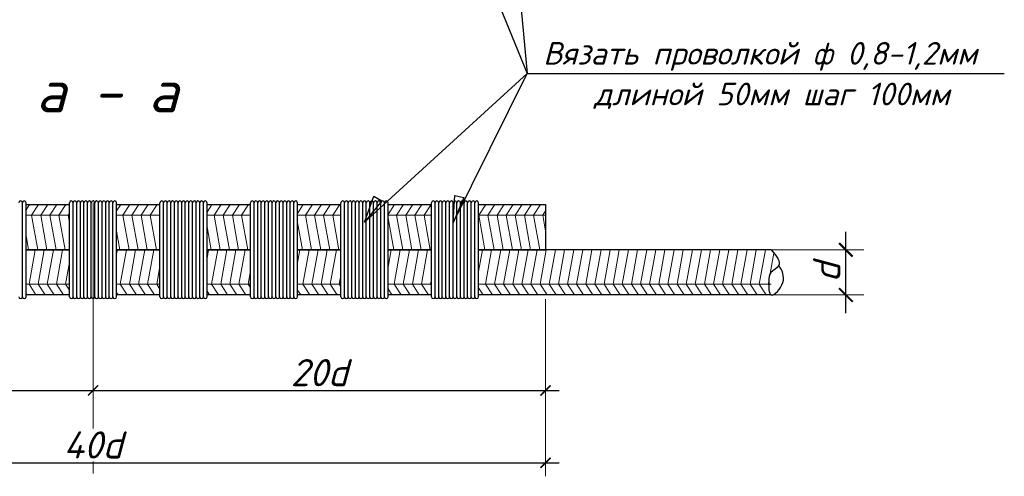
# Model space of a CAD drawing. Header units: millimetres. Extents: x -33345 to 4712671, y -3392 to 121473.
# Tile 644 of 656: x 3322963 to 3329253, y 53524 to 56445. Entities that reach past the tile are written whole.
import ezdxf

# ---------------------------------------------------------------- set-up
doc = ezdxf.new("R2010")
doc.units = ezdxf.units.MM
doc.linetypes.add('ACAD_ISO04W100', pattern=[30, 24, -3, 0, -3])
doc.layers.add('размеры КЖ', color=7, linetype='Continuous')
doc.layers.add('Размеры1', color=252, linetype='Continuous', lineweight=15)
doc.styles.add('GOST 2.304', font='isocpeui.ttf')
doc.styles.add('ISOCPEUR', font='isocpeui.ttf', dxfattribs={"height": 300})
doc.dimstyles.new('SPDS$0', dxfattribs={"dimscale": 100, "dimtxt": 2.5, "dimasz": 1.5, "dimexe": 2, "dimexo": 0.625, "dimtad": 1, "dimdec": 0, "dimtxsty": 'GOST 2.304', "dimblk": '*U113', "dimcen": 0, "dimdle": 2, "dimclre": 256, "dimaunit": 1, "dimazin": 0, "dimtfac": 1, "dimtdec": 0, "dimtmove": 1, "dimatfit": 3, "dimfxl": 0.18, "dimtfill": 1, "dimtolj": 1, "dimtzin": 0, "dimlwe": -1, "dimarcsym": 0})

# ---------------------------------------------------------------- blocks, each defined once
blk = doc.blocks.new('_ArchTick')
at = {"color": 0, "linetype": 'ByBlock', "const_width": 0.15}
blk.add_lwpolyline([(-0.5, -0.5), (0.5, 0.5)], dxfattribs=at)
blk = doc.blocks.new('*D310')
at = {"layer": 'Defpoints', "color": 0, "ltscale": 100, "transparency": 16777216}
for p in [(-49983258, 22682503), (-49982253, 22682503), (-49983258, 22682003)]:
    blk.add_point(p, dxfattribs=at)
at = {"layer": 'Размеры1', "color": 0, "linetype": 'Continuous', "lineweight": -2, "ltscale": 100, "transparency": 16777216}
blk.add_line((-49982253, 22681803), (-49982253, 22682703), dxfattribs=at)
at = {"layer": 'Размеры1', "linetype": 'Continuous', "ltscale": 100, "transparency": 16777216}
for p, q in [((-49983196, 22682503), (-49982053, 22682503)), ((-49983196, 22682003), (-49982053, 22682003))]:
    blk.add_line(p, q, dxfattribs=at)
at = {"layer": 'Размеры1', "color": 0, "ltscale": 100, "transparency": 16777216, "insert": (-49982465, 22682253), "char_height": 300, "attachment_point": 5, "rotation": 90, "style": 'ISOCPEUR', "bg_fill": 3, "box_fill_scale": 1.1, "bg_fill_color": 256, "bg_fill_true_color": 13158600, "bg_fill_transparency": 0}
blk.add_mtext('\\A1;d', dxfattribs=at)
at = {"layer": 'Размеры1', "color": 0, "lineweight": -2, "ltscale": 100, "transparency": 16777216, "xscale": 150, "yscale": 150, "zscale": 150}
for p, rotation in [((-49982253, 22682503), 90), ((-49982253, 22682003), 270)]:
    blk.add_blockref('_ArchTick', p, dxfattribs=dict(at, rotation=rotation))
blk = doc.blocks.new('*U113')
at = {"color": 0, "linetype": 'ByBlock', "const_width": 0.15}
blk.add_lwpolyline([(-0.5, -0.5), (0.5, 0.5)], dxfattribs=at)
blk = doc.blocks.new('*D311')
at = {"layer": 'Defpoints', "color": 0, "ltscale": 100, "transparency": 16777216}
for p in [(-49995572, 22682003), (-49990572, 22682003), (-49990572, 22680947)]:
    blk.add_point(p, dxfattribs=at)
at = {"layer": 'Размеры1', "ltscale": 100, "transparency": 16777216}
for p, q in [((-49995572, 22681956), (-49995572, 22680797)), ((-49990572, 22681956), (-49990572, 22680797))]:
    blk.add_line(p, q, dxfattribs=at)
at = {"layer": 'Размеры1', "color": 0, "lineweight": -2, "ltscale": 100, "transparency": 16777216}
blk.add_line((-49995722, 22680947), (-49990422, 22680947), dxfattribs=at)
at = {"layer": 'Размеры1', "color": 0, "lineweight": -2, "ltscale": 100, "transparency": 16777216, "xscale": 112.5, "yscale": 112.5, "zscale": 112.5, "rotation": 180}
blk.add_blockref('_ArchTick', (-49995572, 22680947), dxfattribs=at)
at = {"layer": 'Размеры1', "color": 0, "lineweight": -2, "ltscale": 100, "transparency": 16777216, "xscale": 112.5, "yscale": 112.5, "zscale": 112.5}
blk.add_blockref('_ArchTick', (-49990572, 22680947), dxfattribs=at)
at = {"layer": 'Размеры1', "color": 0, "lineweight": 0, "ltscale": 100, "transparency": 16777216, "insert": (-49993072, 22681144), "char_height": 300, "attachment_point": 5, "style": 'ISOCPEUR', "bg_fill": 3, "box_fill_scale": 1.1, "bg_fill_color": 256, "bg_fill_true_color": 13158600, "bg_fill_transparency": 0}
blk.add_mtext('\\A1;2{\\fISOCPEUR|b0|i1|c186|p34;0d}', dxfattribs=at)
blk = doc.blocks.new('*D312')
at = {"layer": 'Defpoints', "color": 0, "ltscale": 100, "transparency": 16777216}
for p in [(-49985572, 22681703), (-49995572, 22681203), (-49985572, 22680147)]:
    blk.add_point(p, dxfattribs=at)
at = {"layer": 'Размеры1', "ltscale": 100, "transparency": 16777216}
for p, q in [((-49985572, 22681656), (-49985572, 22679997)), ((-49995572, 22681156), (-49995572, 22679997))]:
    blk.add_line(p, q, dxfattribs=at)
at = {"layer": 'Размеры1', "color": 0, "lineweight": -2, "ltscale": 100, "transparency": 16777216}
blk.add_line((-49995722, 22680147), (-49985422, 22680147), dxfattribs=at)
at = {"layer": 'Размеры1', "color": 0, "lineweight": -2, "ltscale": 100, "transparency": 16777216, "xscale": 112.5, "yscale": 112.5, "zscale": 112.5, "rotation": 180}
blk.add_blockref('_ArchTick', (-49995572, 22680147), dxfattribs=at)
at = {"layer": 'Размеры1', "color": 0, "lineweight": -2, "ltscale": 100, "transparency": 16777216, "xscale": 112.5, "yscale": 112.5, "zscale": 112.5}
blk.add_blockref('_ArchTick', (-49985572, 22680147), dxfattribs=at)
at = {"layer": 'Размеры1', "color": 0, "lineweight": 0, "ltscale": 100, "transparency": 16777216, "insert": (-49990572, 22680344), "char_height": 300, "attachment_point": 5, "style": 'ISOCPEUR', "bg_fill": 3, "box_fill_scale": 1.1, "bg_fill_color": 256, "bg_fill_true_color": 13158600, "bg_fill_transparency": 0}
blk.add_mtext('\\A1;40d', dxfattribs=at)
blk = doc.blocks.new('*D313')
at = {"layer": 'Defpoints', "color": 0, "ltscale": 100, "transparency": 16777216}
for p in [(-49990572, 22682003), (-49985572, 22682003), (-49985572, 22680947)]:
    blk.add_point(p, dxfattribs=at)
at = {"layer": 'Размеры1', "ltscale": 100, "transparency": 16777216}
for p, q in [((-49990572, 22681956), (-49990572, 22680797)), ((-49985572, 22681956), (-49985572, 22680797))]:
    blk.add_line(p, q, dxfattribs=at)
at = {"layer": 'Размеры1', "color": 0, "lineweight": -2, "ltscale": 100, "transparency": 16777216}
blk.add_line((-49990722, 22680947), (-49985422, 22680947), dxfattribs=at)
at = {"layer": 'Размеры1', "color": 0, "lineweight": -2, "ltscale": 100, "transparency": 16777216, "xscale": 112.5, "yscale": 112.5, "zscale": 112.5, "rotation": 180}
blk.add_blockref('_ArchTick', (-49990572, 22680947), dxfattribs=at)
at = {"layer": 'Размеры1', "color": 0, "lineweight": -2, "ltscale": 100, "transparency": 16777216, "xscale": 112.5, "yscale": 112.5, "zscale": 112.5}
blk.add_blockref('_ArchTick', (-49985572, 22680947), dxfattribs=at)
at = {"layer": 'Размеры1', "color": 0, "lineweight": 0, "ltscale": 100, "transparency": 16777216, "insert": (-49988072, 22681144), "char_height": 300, "attachment_point": 5, "style": 'ISOCPEUR', "bg_fill": 3, "box_fill_scale": 1.1, "bg_fill_color": 256, "bg_fill_true_color": 13158600, "bg_fill_transparency": 0}
blk.add_mtext('\\A1;2{\\fISOCPEUR|b0|i1|c186|p34;0d}', dxfattribs=at)
blk = doc.blocks.new('jsd')
at = {"color": 250, "lineweight": 25, "ltscale": 100}
for p, q in [((-49987572.3, 22682808.4), (-49987467.6, 22683094.5)), ((-49987467.6, 22683094.5), (-49987380.2, 22683044.9)), ((-49986592.3, 22682799.6), (-49986572.8, 22683103.6)), ((-49986474.9, 22683080.7), (-49986592.3, 22682799.6)), ((-49986572.8, 22683103.6), (-49986474.9, 22683080.7)), ((-49987380.2, 22683044.9), (-49987572.3, 22682808.4))]:
    blk.add_line(p, q, dxfattribs=at)
at = {"color": 250, "ltscale": 15}
for p, q in [((-49991312.3, 22683003.4), (-49991312.3, 22683023.4)), ((-49990312.3, 22683003.4), (-49990312.3, 22683023.4)), ((-49989312.3, 22683003.4), (-49989312.3, 22683023.4)), ((-49988312.3, 22683003.4), (-49988312.3, 22683023.4)), ((-49987312.3, 22683003.4), (-49987312.3, 22683023.4)), ((-49986312.3, 22683003.4), (-49986312.3, 22683023.4))]:
    blk.add_line(p, q, dxfattribs=at)
at = {"color": 250, "linetype": 'ACAD_ISO04W100', "lineweight": 9, "ltscale": 60}
blk.add_line((-49990572.3, 22680028.9), (-49990572.3, 22683023.4), dxfattribs=at)
at = {"color": 250, "lineweight": 25, "ltscale": 100}
for points in [[(-49987062.4, 22687612.4), (-49985776.4, 22684451.4)], [(-49986042.4, 22687342.4), (-49985776.4, 22684451.4)], [(-49987572.3, 22682808.4), (-49985776.4, 22684451.4)], [(-49986592.3, 22682799.6), (-49985776.4, 22684451.4)], [(-49985776.4, 22684451.4), (-49980502.4, 22684451.4)]]:
    blk.add_lwpolyline(points, dxfattribs=at)
at = {"color": 250, "ltscale": 15}
for centre in [(-49991372.3, 22683023.4), (-49991332.3, 22683023.4), (-49990812.3, 22683023.4), (-49990772.3, 22683023.4), (-49990732.3, 22683023.4), (-49990692.3, 22683023.4), (-49990652.3, 22683023.4), (-49990612.3, 22683023.4), (-49990572.3, 22683023.4), (-49990532.3, 22683023.4), (-49990492.3, 22683023.4), (-49990452.3, 22683023.4), (-49990412.3, 22683023.4), (-49990372.3, 22683023.4), (-49990332.3, 22683023.4), (-49989812.3, 22683023.4), (-49989772.3, 22683023.4), (-49989732.3, 22683023.4), (-49989692.3, 22683023.4), (-49989652.3, 22683023.4), (-49989612.3, 22683023.4), (-49989572.3, 22683023.4), (-49989532.3, 22683023.4), (-49989492.3, 22683023.4), (-49989452.3, 22683023.4), (-49989412.3, 22683023.4), (-49989372.3, 22683023.4), (-49989332.3, 22683023.4), (-49988812.3, 22683023.4), (-49988772.3, 22683023.4), (-49988732.3, 22683023.4), (-49988692.3, 22683023.4), (-49988652.3, 22683023.4), (-49988612.3, 22683023.4), (-49988572.3, 22683023.4), (-49988532.3, 22683023.4), (-49988492.3, 22683023.4), (-49988452.3, 22683023.4), (-49988412.3, 22683023.4), (-49988372.3, 22683023.4), (-49988332.3, 22683023.4), (-49987812.3, 22683023.4), (-49987772.3, 22683023.4), (-49987732.3, 22683023.4), (-49987692.3, 22683023.4), (-49987652.3, 22683023.4), (-49987612.3, 22683023.4), (-49987572.3, 22683023.4), (-49987532.3, 22683023.4), (-49987492.3, 22683023.4), (-49987452.3, 22683023.4), (-49987412.3, 22683023.4), (-49987372.3, 22683023.4), (-49987332.3, 22683023.4), (-49986812.3, 22683023.4), (-49986772.3, 22683023.4), (-49986732.3, 22683023.4), (-49986692.3, 22683023.4), (-49986652.3, 22683023.4), (-49986612.3, 22683023.4), (-49986572.3, 22683023.4), (-49986532.3, 22683023.4), (-49986492.3, 22683023.4), (-49986452.3, 22683023.4), (-49986412.3, 22683023.4), (-49986372.3, 22683023.4), (-49986332.3, 22683023.4)]:
    blk.add_arc(centre, 20, 0, 180, dxfattribs=at)
at = {"layer": 'размеры КЖ', "color": 250, "lineweight": 30}
for p, q in [((-49991312.3, 22683003.4), (-49990832.3, 22683003.4)), ((-49990312.3, 22683003.4), (-49989832.3, 22683003.4)), ((-49989312.3, 22683003.4), (-49988832.3, 22683003.4)), ((-49988312.3, 22683003.4), (-49987832.3, 22683003.4)), ((-49987312.3, 22683003.4), (-49986832.3, 22683003.4)), ((-49986312.3, 22683003.4), (-49985572.3, 22683003.4)), ((-49985572.3, 22683003.4), (-49985572.3, 22682503.4)), ((-49991312.3, 22682503.4), (-49990832.3, 22682503.4)), ((-49990832.3, 22682503.4), (-49991312.3, 22682503.4)), ((-49990312.3, 22682503.4), (-49989832.3, 22682503.4)), ((-49989832.3, 22682503.4), (-49990312.3, 22682503.4)), ((-49989312.3, 22682503.4), (-49988832.3, 22682503.4)), ((-49988832.3, 22682503.4), (-49989312.3, 22682503.4)), ((-49988312.3, 22682503.4), (-49987832.3, 22682503.4)), ((-49987832.3, 22682503.4), (-49988312.3, 22682503.4)), ((-49987312.3, 22682503.4), (-49986832.3, 22682503.4)), ((-49986832.3, 22682503.4), (-49987312.3, 22682503.4)), ((-49986312.3, 22682503.4), (-49985572.3, 22682503.4)), ((-49983079.2, 22682503.4), (-49986312.3, 22682503.4)), ((-49990832.3, 22682003.4), (-49991312.3, 22682003.4)), ((-49989832.3, 22682003.4), (-49990312.3, 22682003.4)), ((-49988832.3, 22682003.4), (-49989312.3, 22682003.4)), ((-49987832.3, 22682003.4), (-49988312.3, 22682003.4)), ((-49986832.3, 22682003.4), (-49987312.3, 22682003.4)), ((-49983079.2, 22682003.4), (-49986312.3, 22682003.4))]:
    blk.add_line(p, q, dxfattribs=at)
at = {"layer": 'размеры КЖ', "color": 250, "lineweight": 15}
for p, q in [((-49991312.3, 22682945.6), (-49991274.9, 22683003.4)), ((-49991251.2, 22682884.3), (-49991174, 22683003.4)), ((-49991150.3, 22682884.3), (-49991073.2, 22683003.4)), ((-49991049.5, 22682884.3), (-49990972.3, 22683003.4)), ((-49990948.6, 22682884.3), (-49990871.5, 22683003.4)), ((-49990312.3, 22682932.4), (-49990266.4, 22683003.4)), ((-49990242.6, 22682884.3), (-49990165.5, 22683003.4)), ((-49990141.8, 22682884.3), (-49990064.7, 22683003.4)), ((-49990040.9, 22682884.3), (-49989963.8, 22683003.4)), ((-49989940.1, 22682884.3), (-49989862.9, 22683003.4)), ((-49989312.3, 22682919.3), (-49989257.8, 22683003.4)), ((-49989234.1, 22682884.3), (-49989157, 22683003.4)), ((-49989133.2, 22682884.3), (-49989056.1, 22683003.4)), ((-49989032.4, 22682884.3), (-49988955.3, 22683003.4)), ((-49988931.5, 22682884.3), (-49988854.4, 22683003.4)), ((-49988312.3, 22682906.1), (-49988249.3, 22683003.4)), ((-49988225.6, 22682884.3), (-49988148.4, 22683003.4)), ((-49988124.7, 22682884.3), (-49988047.6, 22683003.4)), ((-49988023.9, 22682884.3), (-49987946.7, 22683003.4)), ((-49987923, 22682884.3), (-49987845.9, 22683003.4)), ((-49987312.3, 22682892.9), (-49987240.8, 22683003.4)), ((-49987217, 22682884.3), (-49987139.9, 22683003.4)), ((-49987116.2, 22682884.3), (-49987039.1, 22683003.4)), ((-49987015.3, 22682884.3), (-49986938.2, 22683003.4)), ((-49986914.5, 22682884.3), (-49986837.4, 22683003.4)), ((-49986309.4, 22682884.3), (-49986232.2, 22683003.4)), ((-49986208.5, 22682884.3), (-49986131.4, 22683003.4)), ((-49986107.7, 22682884.3), (-49986030.5, 22683003.4)), ((-49986006.8, 22682884.3), (-49985929.7, 22683003.4)), ((-49985905.9, 22682884.3), (-49985828.8, 22683003.4)), ((-49985805.1, 22682884.3), (-49985728, 22683003.4)), ((-49985704.2, 22682884.3), (-49985627.1, 22683003.4)), ((-49990832.3, 22682884.3), (-49991312.3, 22682884.3)), ((-49991251.2, 22682884.3), (-49991182.8, 22682503.4)), ((-49991150.3, 22682884.3), (-49991082, 22682503.4)), ((-49991049.5, 22682884.3), (-49990981.1, 22682503.4)), ((-49990948.6, 22682884.3), (-49990880.3, 22682503.4)), ((-49990847.7, 22682884.3), (-49990832.3, 22682908.1)), ((-49990847.7, 22682884.3), (-49990832.3, 22682798.1)), ((-49989832.3, 22682884.3), (-49990312.3, 22682884.3)), ((-49990242.6, 22682884.3), (-49990174.3, 22682503.4)), ((-49990141.8, 22682884.3), (-49990073.4, 22682503.4)), ((-49990040.9, 22682884.3), (-49989972.6, 22682503.4)), ((-49989940.1, 22682884.3), (-49989871.7, 22682503.4)), ((-49989839.2, 22682884.3), (-49989832.3, 22682895)), ((-49989839.2, 22682884.3), (-49989832.3, 22682845.6)), ((-49988832.3, 22682884.3), (-49989312.3, 22682884.3)), ((-49989234.1, 22682884.3), (-49989165.8, 22682503.4)), ((-49989133.2, 22682884.3), (-49989064.9, 22682503.4)), ((-49989032.4, 22682884.3), (-49988964, 22682503.4)), ((-49988931.5, 22682884.3), (-49988863.2, 22682503.4)), ((-49987832.3, 22682884.3), (-49988312.3, 22682884.3)), ((-49988225.6, 22682884.3), (-49988157.2, 22682503.4)), ((-49988124.7, 22682884.3), (-49988056.4, 22682503.4)), ((-49988023.9, 22682884.3), (-49987955.5, 22682503.4)), ((-49987923, 22682884.3), (-49987854.7, 22682503.4)), ((-49986832.3, 22682884.3), (-49987312.3, 22682884.3)), ((-49987217, 22682884.3), (-49987148.7, 22682503.4)), ((-49987116.2, 22682884.3), (-49987047.8, 22682503.4)), ((-49987015.3, 22682884.3), (-49986947, 22682503.4)), ((-49986914.5, 22682884.3), (-49986846.1, 22682503.4)), ((-49985572.3, 22682884.3), (-49986312.3, 22682884.3)), ((-49986309.4, 22682884.3), (-49986241, 22682503.4)), ((-49986208.5, 22682884.3), (-49986140.2, 22682503.4)), ((-49986107.7, 22682884.3), (-49986039.3, 22682503.4)), ((-49986006.8, 22682884.3), (-49985938.5, 22682503.4)), ((-49985905.9, 22682884.3), (-49985837.6, 22682503.4)), ((-49985805.1, 22682884.3), (-49985736.8, 22682503.4)), ((-49985704.2, 22682884.3), (-49985635.9, 22682503.4)), ((-49985603.4, 22682884.3), (-49985572.3, 22682932.3)), ((-49985603.4, 22682884.3), (-49985572.3, 22682710.9)), ((-49989312.3, 22682757.9), (-49989266.6, 22682503.4)), ((-49988312.3, 22682805.4), (-49988258.1, 22682503.4)), ((-49987312.3, 22682853), (-49987249.5, 22682503.4)), ((-49991312.3, 22682662.8), (-49991283.7, 22682503.4)), ((-49990312.3, 22682710.4), (-49990275.1, 22682503.4)), ((-49991312.3, 22682501.3), (-49991311.9, 22682503.4)), ((-49991279.4, 22682122.4), (-49991211, 22682503.4)), ((-49991178.5, 22682122.4), (-49991110.2, 22682503.4)), ((-49991077.7, 22682122.4), (-49991009.3, 22682503.4)), ((-49990976.8, 22682122.4), (-49990908.5, 22682503.4)), ((-49990312.3, 22682453.7), (-49990303.4, 22682503.4)), ((-49990270.9, 22682122.4), (-49990202.5, 22682503.4)), ((-49990170, 22682122.4), (-49990101.7, 22682503.4)), ((-49990069.2, 22682122.4), (-49990000.8, 22682503.4)), ((-49989968.3, 22682122.4), (-49989900, 22682503.4)), ((-49989312.3, 22682406.2), (-49989294.8, 22682503.4)), ((-49989262.3, 22682122.4), (-49989194, 22682503.4)), ((-49989161.5, 22682122.4), (-49989093.1, 22682503.4)), ((-49989060.6, 22682122.4), (-49988992.3, 22682503.4)), ((-49988959.8, 22682122.4), (-49988891.4, 22682503.4)), ((-49988312.3, 22682358.6), (-49988286.3, 22682503.4)), ((-49988253.8, 22682122.4), (-49988185.5, 22682503.4)), ((-49988152.9, 22682122.4), (-49988084.6, 22682503.4)), ((-49988052.1, 22682122.4), (-49987983.8, 22682503.4)), ((-49987951.2, 22682122.4), (-49987882.9, 22682503.4)), ((-49987312.3, 22682311.1), (-49987277.8, 22682503.4)), ((-49987245.3, 22682122.4), (-49987176.9, 22682503.4)), ((-49987144.4, 22682122.4), (-49987076.1, 22682503.4)), ((-49987043.6, 22682122.4), (-49986975.2, 22682503.4)), ((-49986942.7, 22682122.4), (-49986874.4, 22682503.4)), ((-49986312.3, 22682263.5), (-49986269.3, 22682503.4)), ((-49986236.7, 22682122.4), (-49986168.4, 22682503.4)), ((-49986135.9, 22682122.4), (-49986067.5, 22682503.4)), ((-49986035, 22682122.4), (-49985966.7, 22682503.4)), ((-49985934.2, 22682122.4), (-49985865.8, 22682503.4)), ((-49985833.3, 22682122.4), (-49985765, 22682503.4)), ((-49985732.5, 22682122.4), (-49985664.1, 22682503.4)), ((-49985631.6, 22682122.4), (-49985563.3, 22682503.4)), ((-49985530.8, 22682122.4), (-49985462.4, 22682503.4)), ((-49985429.9, 22682122.4), (-49985361.6, 22682503.4)), ((-49985329.1, 22682122.4), (-49985260.7, 22682503.4)), ((-49985228.2, 22682122.4), (-49985159.9, 22682503.4)), ((-49985127.4, 22682122.4), (-49985059, 22682503.4)), ((-49985026.5, 22682122.4), (-49984958.2, 22682503.4)), ((-49984925.6, 22682122.4), (-49984857.3, 22682503.4)), ((-49984824.8, 22682122.4), (-49984756.5, 22682503.4)), ((-49984723.9, 22682122.4), (-49984655.6, 22682503.4)), ((-49984623.1, 22682122.4), (-49984554.8, 22682503.4)), ((-49984522.2, 22682122.4), (-49984453.9, 22682503.4)), ((-49984421.4, 22682122.4), (-49984353, 22682503.4)), ((-49984320.5, 22682122.4), (-49984252.2, 22682503.4)), ((-49984219.7, 22682122.4), (-49984151.3, 22682503.4)), ((-49984118.8, 22682122.4), (-49984050.5, 22682503.4)), ((-49984018, 22682122.4), (-49983949.6, 22682503.4)), ((-49983917.1, 22682122.4), (-49983848.8, 22682503.4)), ((-49983816.3, 22682122.4), (-49983747.9, 22682503.4)), ((-49983715.4, 22682122.4), (-49983647.1, 22682503.4)), ((-49983614.6, 22682122.4), (-49983546.2, 22682503.4)), ((-49983513.7, 22682122.4), (-49983445.4, 22682503.4)), ((-49983412.9, 22682122.4), (-49983344.5, 22682503.4)), ((-49983312, 22682122.4), (-49983243.7, 22682503.4)), ((-49983211.1, 22682122.4), (-49983142.8, 22682503.4)), ((-49983089.3, 22682239.3), (-49983048.5, 22682466.9)), ((-49990876, 22682122.4), (-49990832.3, 22682366)), ((-49989867.4, 22682122.4), (-49989832.3, 22682318.5)), ((-49988858.9, 22682122.4), (-49988832.3, 22682270.9)), ((-49987850.4, 22682122.4), (-49987832.3, 22682223.4)), ((-49990832.3, 22682122.4), (-49991312.3, 22682122.4)), ((-49991279.4, 22682122.4), (-49991202.3, 22682003.4)), ((-49991178.5, 22682122.4), (-49991101.4, 22682003.4)), ((-49991077.7, 22682122.4), (-49991000.6, 22682003.4)), ((-49990976.8, 22682122.4), (-49990899.7, 22682003.4)), ((-49990876, 22682122.4), (-49990832.3, 22682055)), ((-49989832.3, 22682122.4), (-49990312.3, 22682122.4)), ((-49990270.9, 22682122.4), (-49990193.7, 22682003.4)), ((-49990170, 22682122.4), (-49990092.9, 22682003.4)), ((-49990069.2, 22682122.4), (-49989992, 22682003.4)), ((-49989968.3, 22682122.4), (-49989891.2, 22682003.4)), ((-49989867.4, 22682122.4), (-49989832.3, 22682068.1)), ((-49988832.3, 22682122.4), (-49989312.3, 22682122.4)), ((-49989262.3, 22682122.4), (-49989185.2, 22682003.4)), ((-49989161.5, 22682122.4), (-49989084.4, 22682003.4)), ((-49989060.6, 22682122.4), (-49988983.5, 22682003.4)), ((-49988959.8, 22682122.4), (-49988882.6, 22682003.4)), ((-49988858.9, 22682122.4), (-49988832.3, 22682081.3)), ((-49987832.3, 22682122.4), (-49988312.3, 22682122.4)), ((-49988253.8, 22682122.4), (-49988176.7, 22682003.4)), ((-49988152.9, 22682122.4), (-49988075.8, 22682003.4)), ((-49988052.1, 22682122.4), (-49987975, 22682003.4)), ((-49987951.2, 22682122.4), (-49987874.1, 22682003.4)), ((-49987850.4, 22682122.4), (-49987832.3, 22682094.5)), ((-49986832.3, 22682122.4), (-49987312.3, 22682122.4)), ((-49987245.3, 22682122.4), (-49987168.1, 22682003.4)), ((-49987144.4, 22682122.4), (-49987067.3, 22682003.4)), ((-49987043.6, 22682122.4), (-49986966.4, 22682003.4)), ((-49986942.7, 22682122.4), (-49986865.6, 22682003.4)), ((-49986841.9, 22682122.4), (-49986832.3, 22682175.8)), ((-49986841.9, 22682122.4), (-49986832.3, 22682107.6)), ((-49983079.2, 22682122.4), (-49986312.3, 22682122.4)), ((-49986236.7, 22682122.4), (-49986159.6, 22682003.4)), ((-49986135.9, 22682122.4), (-49986058.8, 22682003.4)), ((-49986035, 22682122.4), (-49985957.9, 22682003.4)), ((-49985934.2, 22682122.4), (-49985857.1, 22682003.4)), ((-49985833.3, 22682122.4), (-49985756.2, 22682003.4)), ((-49985732.5, 22682122.4), (-49985655.4, 22682003.4)), ((-49985631.6, 22682122.4), (-49985554.5, 22682003.4)), ((-49985530.8, 22682122.4), (-49985453.6, 22682003.4)), ((-49985429.9, 22682122.4), (-49985352.8, 22682003.4)), ((-49985329.1, 22682122.4), (-49985251.9, 22682003.4)), ((-49985228.2, 22682122.4), (-49985151.1, 22682003.4)), ((-49985127.4, 22682122.4), (-49985050.2, 22682003.4)), ((-49985026.5, 22682122.4), (-49984949.4, 22682003.4)), ((-49984925.6, 22682122.4), (-49984848.5, 22682003.4)), ((-49984824.8, 22682122.4), (-49984747.7, 22682003.4)), ((-49984723.9, 22682122.4), (-49984646.8, 22682003.4)), ((-49984623.1, 22682122.4), (-49984546, 22682003.4)), ((-49984522.2, 22682122.4), (-49984445.1, 22682003.4)), ((-49984421.4, 22682122.4), (-49984344.3, 22682003.4)), ((-49984320.5, 22682122.4), (-49984243.4, 22682003.4)), ((-49984219.7, 22682122.4), (-49984142.6, 22682003.4)), ((-49984118.8, 22682122.4), (-49984041.7, 22682003.4)), ((-49984018, 22682122.4), (-49983940.9, 22682003.4)), ((-49983917.1, 22682122.4), (-49983840, 22682003.4)), ((-49983816.3, 22682122.4), (-49983739.1, 22682003.4)), ((-49983715.4, 22682122.4), (-49983638.3, 22682003.4)), ((-49983614.6, 22682122.4), (-49983537.4, 22682003.4)), ((-49983513.7, 22682122.4), (-49983436.6, 22682003.4)), ((-49983412.9, 22682122.4), (-49983335.7, 22682003.4)), ((-49983312, 22682122.4), (-49983234.9, 22682003.4)), ((-49983211.1, 22682122.4), (-49983134, 22682003.4)), ((-49983110.3, 22682122.4), (-49983105.2, 22682150.8)), ((-49983110.3, 22682122.4), (-49983105.8, 22682115.5)), ((-49991312.3, 22682017.5), (-49991303.1, 22682003.4)), ((-49990312.3, 22682030.7), (-49990294.6, 22682003.4)), ((-49989312.3, 22682043.8), (-49989286.1, 22682003.4)), ((-49988312.3, 22682057), (-49988277.5, 22682003.4)), ((-49987312.3, 22682070.2), (-49987269, 22682003.4)), ((-49986312.3, 22682083.3), (-49986260.5, 22682003.4))]:
    blk.add_line(p, q, dxfattribs=at)
at = {"layer": 'размеры КЖ', "color": 250, "lineweight": 30}
blk.add_spline([(-49983079.2, 22682503.4), (-49982996, 22682325.3), (-49983080.7, 22682252.2), (-49983105.1, 22682155), (-49983079.2, 22682003.4), (-49982949.8, 22682140.7), (-49982993.5, 22682333.5)], degree=3, dxfattribs=at)
at = {"color": 250, "linetype": 'Continuous', "lineweight": 0, "ltscale": 100, "style": 'ISOCPEUR'}
blk.add_text('а - а', height=466.67, dxfattribs=at).set_placement((-49991201.5, 22684023.9))
at = {"lineweight": 25, "ltscale": 100, "char_height": 250, "attachment_point": 1, "style": 'ISOCPEUR'}
for s, insert, width in [('\\fISOCPEUR|b0|i1|c1|p34;\\W1.0000000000;\\T1.0000000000;\\o\\lВязать проволкой ф 0,8-1,2мм', (-49985597.6, 22684801.4), 5100.568), ('\\fISOCPEUR|b0|i1|c1|p34;\\W1.0000000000;\\T1.0000000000;\\o\\lдлиной 50мм шаг 100мм', (-49985035.3, 22684351.4), 3988.258)]:
    blk.add_mtext(s, dxfattribs=dict(at, insert=insert, width=width))
at = {"layer": 'Размеры1', "color": 250, "ltscale": 100}
dim = blk.add_linear_dim(base=(-49982252.6, 22682503.4), p1=(-49983258.2, 22682003.4), p2=(-49983258.2, 22682503.4), angle=90, text='d', dimstyle='SPDS$0', override={"dimlfac": 1, "dimtxsty": 'ISOCPEUR', "dimblk1": 'ArchTick', "dimblk2": 'ArchTick', "dimsah": 1, "dimfxl": 500, "dimfxlon": 1, "dimtfill": 1, "dimtolj": 1}, dxfattribs=at)
dim.commit()
dim.dimension.update_dxf_attribs({"geometry": '*D310', "text_midpoint": (-49982252.6, 22682253.4), "dimtype": 129})
at = {"layer": 'Размеры1', "color": 250, "lineweight": 0, "ltscale": 100}
dim = blk.add_linear_dim(base=(-49990572.3, 22680947), p1=(-49995572.3, 22682003.4), p2=(-49990572.3, 22682003.4), text='2{\\fISOCPEUR|b0|i1|c186|p34;0d}', dimstyle='SPDS$0', override={"dimscale": 75, "dimlfac": 1, "dimtxsty": 'ISOCPEUR', "dimblk1": 'ArchTick', "dimblk2": 'ArchTick', "dimsah": 1, "dimtolj": 1}, dxfattribs=at)
dim.commit()
dim.dimension.update_dxf_attribs({"geometry": '*D311', "text_midpoint": (-49993072.3, 22681143.9)})
at = {"color": 250, "ltscale": 15}
for p, q in [((-49991352.3, 22681983.4), (-49991352.3, 22683023.4)), ((-49991352.3, 22681983.4), (-49991352.3, 22683023.4)), ((-49991312.3, 22681983.4), (-49991312.3, 22683023.4)), ((-49990832.3, 22681983.4), (-49990832.3, 22683023.4)), ((-49990792.3, 22681983.4), (-49990792.3, 22683023.4)), ((-49990792.3, 22681983.4), (-49990792.3, 22683023.4))]:
    blk.add_line(p, q, dxfattribs=at)
for centre in [(-49991372.3, 22681983.4), (-49991332.3, 22681983.4), (-49990812.3, 22681983.4)]:
    blk.add_arc(centre, 20, 180, 0, dxfattribs=at)
at = {"layer": 'Размеры1', "color": 250, "lineweight": 0, "ltscale": 100}
dim = blk.add_linear_dim(base=(-49985572.3, 22680147), p1=(-49995572.3, 22681203.4), p2=(-49985572.3, 22681703.4), text='40d', dimstyle='SPDS$0', override={"dimscale": 75, "dimlfac": 1, "dimtxsty": 'ISOCPEUR', "dimblk1": 'ArchTick', "dimblk2": 'ArchTick', "dimsah": 1, "dimtolj": 1}, dxfattribs=at)
dim.commit()
dim.dimension.update_dxf_attribs({"geometry": '*D312', "text_midpoint": (-49990572.3, 22680343.9)})
dim = blk.add_linear_dim(base=(-49985572.3, 22680947), p1=(-49990572.3, 22682003.4), p2=(-49985572.3, 22682003.4), text='2{\\fISOCPEUR|b0|i1|c186|p34;0d}', dimstyle='SPDS$0', override={"dimscale": 75, "dimlfac": 1, "dimtxsty": 'ISOCPEUR', "dimblk1": 'ArchTick', "dimblk2": 'ArchTick', "dimsah": 1, "dimtolj": 1}, dxfattribs=at)
dim.commit()
dim.dimension.update_dxf_attribs({"geometry": '*D313', "text_midpoint": (-49988072.3, 22681143.9)})
at = {"color": 250, "ltscale": 15}
for p, q in [((-49990752.3, 22681983.4), (-49990752.3, 22683023.4)), ((-49990752.3, 22681983.4), (-49990752.3, 22683023.4)), ((-49990712.3, 22681983.4), (-49990712.3, 22683023.4)), ((-49990712.3, 22681983.4), (-49990712.3, 22683023.4)), ((-49990672.3, 22681983.4), (-49990672.3, 22683023.4)), ((-49990672.3, 22681983.4), (-49990672.3, 22683023.4)), ((-49990632.3, 22681983.4), (-49990632.3, 22683023.4)), ((-49990632.3, 22681983.4), (-49990632.3, 22683023.4)), ((-49990592.3, 22681983.4), (-49990592.3, 22683023.4)), ((-49990592.3, 22681983.4), (-49990592.3, 22683023.4)), ((-49990552.3, 22681983.4), (-49990552.3, 22683023.4)), ((-49990552.3, 22681983.4), (-49990552.3, 22683023.4)), ((-49990512.3, 22681983.4), (-49990512.3, 22683023.4)), ((-49990512.3, 22681983.4), (-49990512.3, 22683023.4)), ((-49990472.3, 22681983.4), (-49990472.3, 22683023.4)), ((-49990472.3, 22681983.4), (-49990472.3, 22683023.4)), ((-49990432.3, 22681983.4), (-49990432.3, 22683023.4)), ((-49990432.3, 22681983.4), (-49990432.3, 22683023.4)), ((-49990392.3, 22681983.4), (-49990392.3, 22683023.4)), ((-49990392.3, 22681983.4), (-49990392.3, 22683023.4)), ((-49990352.3, 22681983.4), (-49990352.3, 22683023.4)), ((-49990352.3, 22681983.4), (-49990352.3, 22683023.4)), ((-49990312.3, 22681983.4), (-49990312.3, 22683023.4)), ((-49989832.3, 22681983.4), (-49989832.3, 22683023.4)), ((-49989792.3, 22681983.4), (-49989792.3, 22683023.4)), ((-49989792.3, 22681983.4), (-49989792.3, 22683023.4)), ((-49989752.3, 22681983.4), (-49989752.3, 22683023.4)), ((-49989752.3, 22681983.4), (-49989752.3, 22683023.4)), ((-49989712.3, 22681983.4), (-49989712.3, 22683023.4)), ((-49989712.3, 22681983.4), (-49989712.3, 22683023.4)), ((-49989672.3, 22681983.4), (-49989672.3, 22683023.4)), ((-49989672.3, 22681983.4), (-49989672.3, 22683023.4)), ((-49989632.3, 22681983.4), (-49989632.3, 22683023.4)), ((-49989632.3, 22681983.4), (-49989632.3, 22683023.4)), ((-49989592.3, 22681983.4), (-49989592.3, 22683023.4)), ((-49989592.3, 22681983.4), (-49989592.3, 22683023.4)), ((-49989552.3, 22681983.4), (-49989552.3, 22683023.4)), ((-49989552.3, 22681983.4), (-49989552.3, 22683023.4)), ((-49989512.3, 22681983.4), (-49989512.3, 22683023.4)), ((-49989512.3, 22681983.4), (-49989512.3, 22683023.4)), ((-49989472.3, 22681983.4), (-49989472.3, 22683023.4)), ((-49989472.3, 22681983.4), (-49989472.3, 22683023.4)), ((-49989432.3, 22681983.4), (-49989432.3, 22683023.4)), ((-49989432.3, 22681983.4), (-49989432.3, 22683023.4)), ((-49989392.3, 22681983.4), (-49989392.3, 22683023.4)), ((-49989392.3, 22681983.4), (-49989392.3, 22683023.4)), ((-49989352.3, 22681983.4), (-49989352.3, 22683023.4)), ((-49989352.3, 22681983.4), (-49989352.3, 22683023.4)), ((-49989312.3, 22681983.4), (-49989312.3, 22683023.4)), ((-49988832.3, 22681983.4), (-49988832.3, 22683023.4)), ((-49988792.3, 22681983.4), (-49988792.3, 22683023.4)), ((-49988792.3, 22681983.4), (-49988792.3, 22683023.4)), ((-49988752.3, 22681983.4), (-49988752.3, 22683023.4)), ((-49988752.3, 22681983.4), (-49988752.3, 22683023.4)), ((-49988712.3, 22681983.4), (-49988712.3, 22683023.4)), ((-49988712.3, 22681983.4), (-49988712.3, 22683023.4)), ((-49988672.3, 22681983.4), (-49988672.3, 22683023.4)), ((-49988672.3, 22681983.4), (-49988672.3, 22683023.4)), ((-49988632.3, 22681983.4), (-49988632.3, 22683023.4)), ((-49988632.3, 22681983.4), (-49988632.3, 22683023.4)), ((-49988592.3, 22681983.4), (-49988592.3, 22683023.4)), ((-49988592.3, 22681983.4), (-49988592.3, 22683023.4)), ((-49988552.3, 22681983.4), (-49988552.3, 22683023.4)), ((-49988552.3, 22681983.4), (-49988552.3, 22683023.4)), ((-49988512.3, 22681983.4), (-49988512.3, 22683023.4)), ((-49988512.3, 22681983.4), (-49988512.3, 22683023.4)), ((-49988472.3, 22681983.4), (-49988472.3, 22683023.4)), ((-49988472.3, 22681983.4), (-49988472.3, 22683023.4)), ((-49988432.3, 22681983.4), (-49988432.3, 22683023.4)), ((-49988432.3, 22681983.4), (-49988432.3, 22683023.4)), ((-49988392.3, 22681983.4), (-49988392.3, 22683023.4)), ((-49988392.3, 22681983.4), (-49988392.3, 22683023.4)), ((-49988352.3, 22681983.4), (-49988352.3, 22683023.4)), ((-49988352.3, 22681983.4), (-49988352.3, 22683023.4)), ((-49988312.3, 22681983.4), (-49988312.3, 22683023.4)), ((-49987832.3, 22681983.4), (-49987832.3, 22683023.4)), ((-49987792.3, 22681983.4), (-49987792.3, 22683023.4)), ((-49987792.3, 22681983.4), (-49987792.3, 22683023.4)), ((-49987752.3, 22681983.4), (-49987752.3, 22683023.4)), ((-49987752.3, 22681983.4), (-49987752.3, 22683023.4)), ((-49987712.3, 22681983.4), (-49987712.3, 22683023.4)), ((-49987712.3, 22681983.4), (-49987712.3, 22683023.4)), ((-49987672.3, 22681983.4), (-49987672.3, 22683023.4)), ((-49987672.3, 22681983.4), (-49987672.3, 22683023.4)), ((-49987632.3, 22681983.4), (-49987632.3, 22683023.4)), ((-49987632.3, 22681983.4), (-49987632.3, 22683023.4)), ((-49987592.3, 22681983.4), (-49987592.3, 22683023.4)), ((-49987592.3, 22681983.4), (-49987592.3, 22683023.4)), ((-49987552.3, 22681983.4), (-49987552.3, 22683023.4)), ((-49987552.3, 22681983.4), (-49987552.3, 22683023.4)), ((-49987512.3, 22681983.4), (-49987512.3, 22683023.4)), ((-49987512.3, 22681983.4), (-49987512.3, 22683023.4)), ((-49987472.3, 22681983.4), (-49987472.3, 22683023.4)), ((-49987472.3, 22681983.4), (-49987472.3, 22683023.4)), ((-49987432.3, 22681983.4), (-49987432.3, 22683023.4)), ((-49987432.3, 22681983.4), (-49987432.3, 22683023.4)), ((-49987392.3, 22681983.4), (-49987392.3, 22683023.4)), ((-49987392.3, 22681983.4), (-49987392.3, 22683023.4)), ((-49987352.3, 22681983.4), (-49987352.3, 22683023.4)), ((-49987352.3, 22681983.4), (-49987352.3, 22683023.4)), ((-49987312.3, 22681983.4), (-49987312.3, 22683023.4)), ((-49986832.3, 22681983.4), (-49986832.3, 22683023.4)), ((-49986792.3, 22681983.4), (-49986792.3, 22683023.4)), ((-49986792.3, 22681983.4), (-49986792.3, 22683023.4)), ((-49986752.3, 22681983.4), (-49986752.3, 22683023.4)), ((-49986752.3, 22681983.4), (-49986752.3, 22683023.4)), ((-49986712.3, 22681983.4), (-49986712.3, 22683023.4)), ((-49986712.3, 22681983.4), (-49986712.3, 22683023.4)), ((-49986672.3, 22681983.4), (-49986672.3, 22683023.4)), ((-49986672.3, 22681983.4), (-49986672.3, 22683023.4)), ((-49986632.3, 22681983.4), (-49986632.3, 22683023.4)), ((-49986632.3, 22681983.4), (-49986632.3, 22683023.4)), ((-49986592.3, 22681983.4), (-49986592.3, 22683023.4)), ((-49986592.3, 22681983.4), (-49986592.3, 22683023.4)), ((-49986552.3, 22681983.4), (-49986552.3, 22683023.4)), ((-49986552.3, 22681983.4), (-49986552.3, 22683023.4)), ((-49986512.3, 22681983.4), (-49986512.3, 22683023.4)), ((-49986512.3, 22681983.4), (-49986512.3, 22683023.4)), ((-49986472.3, 22681983.4), (-49986472.3, 22683023.4)), ((-49986472.3, 22681983.4), (-49986472.3, 22683023.4)), ((-49986432.3, 22681983.4), (-49986432.3, 22683023.4)), ((-49986432.3, 22681983.4), (-49986432.3, 22683023.4)), ((-49986392.3, 22681983.4), (-49986392.3, 22683023.4)), ((-49986392.3, 22681983.4), (-49986392.3, 22683023.4)), ((-49986352.3, 22681983.4), (-49986352.3, 22683023.4)), ((-49986352.3, 22681983.4), (-49986352.3, 22683023.4)), ((-49986312.3, 22681983.4), (-49986312.3, 22683023.4))]:
    blk.add_line(p, q, dxfattribs=at)
for centre in [(-49990772.3, 22681983.4), (-49990732.3, 22681983.4), (-49990692.3, 22681983.4), (-49990652.3, 22681983.4), (-49990612.3, 22681983.4), (-49990572.3, 22681983.4), (-49990532.3, 22681983.4), (-49990492.3, 22681983.4), (-49990452.3, 22681983.4), (-49990412.3, 22681983.4), (-49990372.3, 22681983.4), (-49990332.3, 22681983.4), (-49989812.3, 22681983.4), (-49989772.3, 22681983.4), (-49989732.3, 22681983.4), (-49989692.3, 22681983.4), (-49989652.3, 22681983.4), (-49989612.3, 22681983.4), (-49989572.3, 22681983.4), (-49989532.3, 22681983.4), (-49989492.3, 22681983.4), (-49989452.3, 22681983.4), (-49989412.3, 22681983.4), (-49989372.3, 22681983.4), (-49989332.3, 22681983.4), (-49988812.3, 22681983.4), (-49988772.3, 22681983.4), (-49988732.3, 22681983.4), (-49988692.3, 22681983.4), (-49988652.3, 22681983.4), (-49988612.3, 22681983.4), (-49988572.3, 22681983.4), (-49988532.3, 22681983.4), (-49988492.3, 22681983.4), (-49988452.3, 22681983.4), (-49988412.3, 22681983.4), (-49988372.3, 22681983.4), (-49988332.3, 22681983.4), (-49987812.3, 22681983.4), (-49987772.3, 22681983.4), (-49987732.3, 22681983.4), (-49987692.3, 22681983.4), (-49987652.3, 22681983.4), (-49987612.3, 22681983.4), (-49987572.3, 22681983.4), (-49987532.3, 22681983.4), (-49987492.3, 22681983.4), (-49987452.3, 22681983.4), (-49987412.3, 22681983.4), (-49987372.3, 22681983.4), (-49987332.3, 22681983.4), (-49986812.3, 22681983.4), (-49986772.3, 22681983.4), (-49986732.3, 22681983.4), (-49986692.3, 22681983.4), (-49986652.3, 22681983.4), (-49986612.3, 22681983.4), (-49986572.3, 22681983.4), (-49986532.3, 22681983.4), (-49986492.3, 22681983.4), (-49986452.3, 22681983.4), (-49986412.3, 22681983.4), (-49986372.3, 22681983.4), (-49986332.3, 22681983.4)]:
    blk.add_arc(centre, 20, 180, 0, dxfattribs=at)

msp = doc.modelspace()

# ---------------------------------------------------------------- block references
at = {"color": 7, "true_color": 0xffffff, "xscale": 0.5780932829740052, "yscale": 0.5780932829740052, "zscale": 0.5780932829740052}
msp.add_blockref('jsd', (32222645.558, -13057629.627, 1359241.5), dxfattribs=at)

doc.saveas('drawing.dxf')
